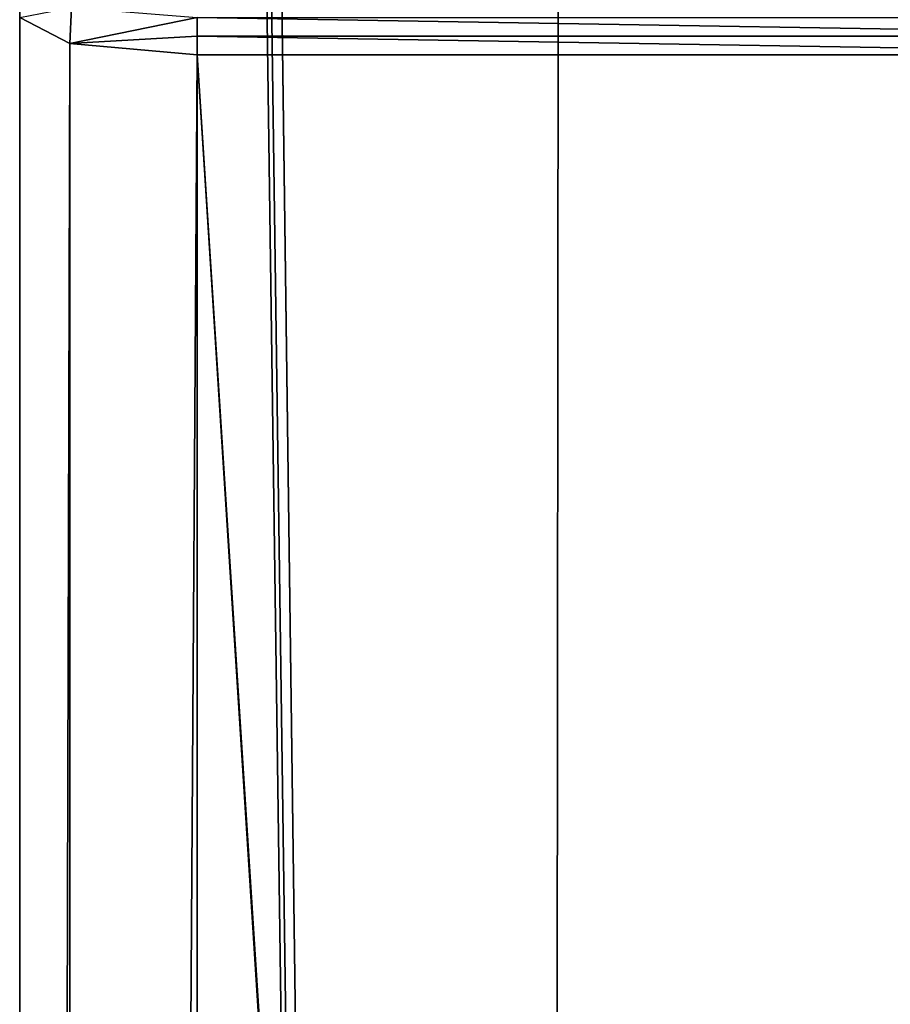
# Model space of a CAD drawing. Header units: millimetres. Extents: x -455 to 455, y -678 to 20.
# Tile 433 of 656: x -5 to -3.53, y -43.38 to -41.71. Entities that reach past the tile are written whole.
import ezdxf

# ---------------------------------------------------------------- set-up
doc = ezdxf.new("R2010")
doc.units = ezdxf.units.MM
doc.header["$LTSCALE"] = 65.185185
for name, color, linetype in [('359', 7, 'CONTINUOUS'), ('362', 7, 'CONTINUOUS'), ('371', 7, 'CONTINUOUS'), ('537', 7, 'CONTINUOUS'), ('538', 7, 'CONTINUOUS')]:
    doc.layers.add(name, color=color, linetype=linetype)

msp = doc.modelspace()

# ---------------------------------------------------------------- linework, layer by layer
at = {"layer": '359', "linetype": 'Continuous'}
for points in [[(-5, -11.7635, 16.85), (-5, -41.7104, 9.5387), (-5, -74.7, 16.85), (-5, -11.7635, 16.85)], [(-5, -74.7, 16.85), (-5, -41.7104, 9.5387), (-5, -74.7, -5.343), (-5, -74.7, 16.85)], [(-5, -74.7, -5.343), (-5, -41.7104, 9.5387), (-5, -74.5447, -5.7826), (-5, -74.7, -5.343)], [(-5, -74.5447, -5.7826), (-5, -41.7104, 9.5387), (-5, -74.1478, -6.0272), (-5, -74.5447, -5.7826)], [(-5, -74.1478, -6.0272), (-5, -41.7104, 9.5387), (-5, -41.7104, -13.0355), (-5, -74.1478, -6.0272)]]:
    msp.add_3dface(points, dxfattribs=at)
at = {"layer": '362', "linetype": 'Continuous'}
for points in [[(-2, -74.7, 19.85), (-2, 0, 19.85), (-4.0572, -6.3538, 19.0336), (-2, -74.7, 19.85)], [(-4.0572, -6.3538, 19.0336), (-4.9632, -10.8898, 17.3182), (-4.1213, -74.7, 18.9713), (-4.0572, -6.3538, 19.0336)], [(-2, -74.7, 19.85), (-4.0572, -6.3538, 19.0336), (-4.1213, -74.7, 18.9713), (-2, -74.7, 19.85)], [(-4.9632, -10.8898, 17.3182), (-4.9909, -11.3396, 17.0837), (-4.1213, -74.7, 18.9713), (-4.9632, -10.8898, 17.3182)], [(-4.9909, -11.3396, 17.0837), (-5, -11.7635, 16.85), (-4.1213, -74.7, 18.9713), (-4.9909, -11.3396, 17.0837)], [(-5, -11.7635, 16.85), (-5, -74.7, 16.85), (-4.1213, -74.7, 18.9713), (-5, -11.7635, 16.85)]]:
    msp.add_3dface(points, dxfattribs=at)
at = {"layer": '371', "linetype": 'Continuous'}
for points in [[(-4.7001, -41.7104, -13.3424), (-2.8001, -41.7104, -13.3424), (-2.8, -41.7421, -13.3356), (-4.7001, -41.7104, -13.3424)], [(-4.7, -41.7421, -13.3356), (-4.7001, -41.7104, -13.3424), (-2.8, -41.7421, -13.3356), (-4.7, -41.7421, -13.3356)], [(-4.7, -41.7738, -13.3287), (-4.7, -41.7421, -13.3356), (-2.8, -41.7738, -13.3287), (-4.7, -41.7738, -13.3287)], [(-2.8, -41.7738, -13.3287), (-4.7, -41.7421, -13.3356), (-2.8, -41.7421, -13.3356), (-2.8, -41.7738, -13.3287)], [(-4.7, -74.2112, -6.3204), (-4.7, -41.7738, -13.3287), (-2.7984, -71.5634, -6.8925), (-4.7, -74.2112, -6.3204)], [(-2.7984, -71.5634, -6.8925), (-4.7, -41.7738, -13.3287), (-2.7996, -71.4458, -6.9179), (-2.7984, -71.5634, -6.8925)], [(-2.7996, -71.4458, -6.9179), (-4.7, -41.7738, -13.3287), (-2.8, -71.3286, -6.9432), (-2.7996, -71.4458, -6.9179)], [(-2.8, -71.3286, -6.9432), (-4.7, -41.7738, -13.3287), (-2.8, -41.7738, -13.3287), (-2.8, -71.3286, -6.9432)]]:
    msp.add_3dface(points, dxfattribs=at)
at = {"layer": '537', "linetype": 'Continuous'}
for points in [[(-5, -41.7104, -13.0355), (-4.9124, -41.694, -13.2559), (-4.9153, -41.7545, -13.2396), (-5, -41.7104, -13.0355)], [(-4.9124, -41.694, -13.2559), (-4.7001, -41.7104, -13.3424), (-4.9153, -41.7545, -13.2396), (-4.9124, -41.694, -13.2559)], [(-4.7001, -41.7104, -13.3424), (-4.7, -41.7421, -13.3356), (-4.9153, -41.7545, -13.2396), (-4.7001, -41.7104, -13.3424)], [(-4.7, -41.7421, -13.3356), (-4.7, -41.7738, -13.3287), (-4.9153, -41.7545, -13.2396), (-4.7, -41.7421, -13.3356)]]:
    msp.add_3dface(points, dxfattribs=at)
at = {"layer": '538', "linetype": 'Continuous'}
for points in [[(-5, -74.1478, -6.0272), (-5, -41.7104, -13.0355), (-4.9153, -41.7545, -13.2396), (-5, -74.1478, -6.0272)], [(-4.9121, -74.1926, -6.2345), (-5, -74.1478, -6.0272), (-4.9153, -41.7545, -13.2396), (-4.9121, -74.1926, -6.2345)], [(-4.7, -41.7738, -13.3287), (-4.9121, -74.1926, -6.2345), (-4.9153, -41.7545, -13.2396), (-4.7, -41.7738, -13.3287)], [(-4.7, -74.2112, -6.3204), (-4.9121, -74.1926, -6.2345), (-4.7, -41.7738, -13.3287), (-4.7, -74.2112, -6.3204)]]:
    msp.add_3dface(points, dxfattribs=at)

doc.saveas('drawing.dxf')
